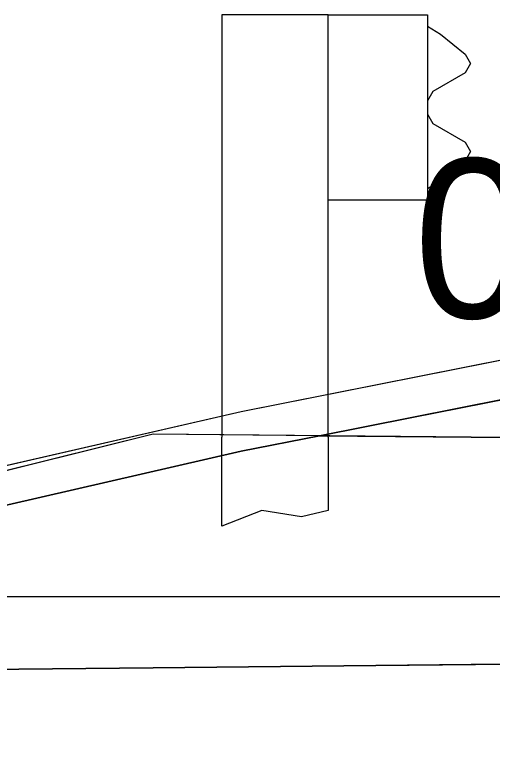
# Model space of a CAD drawing. Extents: x 1131015 to 1136271, y 133453 to 174329.
# Drawn here: x 1132321.586 to 1132324.589, y 158676.689 to 158681.314 of the extents above; entities that cross this region are included whole.
import ezdxf

# ---------------------------------------------------------------- set-up
doc = ezdxf.new("R2010")
doc.units = 0
for name, color, linetype in [('DESIGN - EARTHWORK - Shapes', 7, 'Continuous'), ('DESIGN - SHEET - Linework', 7, 'Continuous'), ('DESIGN - TRANSPORTATION - Proposed Layout Patterning', 7, 'Continuous'), ('DESIGN - TYPICAL - Finished Grade and Subgrade', 7, 'Continuous'), ('DESIGN - TYPICAL - Finished Grade Slopes Text', 7, 'Continuous'), ('DESIGN - TYPICAL - Guardrail', 7, 'Continuous'), ('SURVEY - GROUND - Bottom of Topsoil Layer', 7, 'Continuous'), ('SURVEY - GROUND - Top of Ground', 7, 'Continuous')]:
    doc.layers.add(name, color=color, linetype=linetype)

msp = doc.modelspace()

# ---------------------------------------------------------------- linework, layer by layer
at = {"layer": 'DESIGN - EARTHWORK - Shapes'}
for points in [[(1132322.4556, 158678.6777), (1132318.777, 158677.758), (1132307.2079, 158676.7602), (1132306.612, 158676.9589), (1132319.8904, 158678.104), (1132323.0102, 158678.8196), (1132326.1107, 158679.4331), (1132330.4965, 158679.6461), (1132334.6998, 158679.7712), (1132334.6998, 158679.5212), (1132330.4965, 158679.3961), (1132326.1107, 158679.1831), (1132323.5034, 158678.6672)], [(1132322.4556, 158678.6777), (1132318.777, 158677.758), (1132307.2079, 158676.7602), (1132306.612, 158676.9589), (1132319.8904, 158678.104), (1132323.0102, 158678.8196), (1132326.1107, 158679.4331), (1132330.4965, 158679.6461), (1132334.6998, 158679.7712), (1132334.6998, 158679.5212), (1132330.4965, 158679.3961), (1132326.1107, 158679.1831), (1132323.5034, 158678.6672)], [(1132322.4556, 158678.6777), (1132318.777, 158677.758), (1132307.2079, 158676.7602), (1132306.612, 158676.9589), (1132319.8904, 158678.104), (1132323.0102, 158678.8196), (1132326.1107, 158679.4331), (1132330.4965, 158679.6461), (1132334.6998, 158679.7712), (1132334.6998, 158679.5212), (1132330.4965, 158679.3961), (1132326.1107, 158679.1831), (1132323.5034, 158678.6672)], [(1132322.4556, 158678.6777), (1132318.777, 158677.758), (1132307.2079, 158676.7602), (1132306.612, 158676.9589), (1132319.8904, 158678.104), (1132323.0102, 158678.8196), (1132326.1107, 158679.4331), (1132330.4965, 158679.6461), (1132334.6998, 158679.7712), (1132334.6998, 158679.5212), (1132330.4965, 158679.3961), (1132326.1107, 158679.1831), (1132323.5034, 158678.6672)], [(1132322.4556, 158678.6777), (1132318.777, 158677.758), (1132307.2079, 158676.7602), (1132306.612, 158676.9589), (1132319.8904, 158678.104), (1132323.0102, 158678.8196), (1132326.1107, 158679.4331), (1132330.4965, 158679.6461), (1132334.6998, 158679.7712), (1132334.6998, 158679.5212), (1132330.4965, 158679.3961), (1132326.1107, 158679.1831), (1132323.5034, 158678.6672)], [(1132322.4556, 158678.6777), (1132318.777, 158677.758), (1132307.2079, 158676.7602), (1132306.612, 158676.9589), (1132319.8904, 158678.104), (1132323.0102, 158678.8196), (1132326.1107, 158679.4331), (1132330.4965, 158679.6461), (1132334.6998, 158679.7712), (1132334.6998, 158679.5212), (1132330.4965, 158679.3961), (1132326.1107, 158679.1831), (1132323.5034, 158678.6672)], [(1132322.4556, 158678.6777), (1132318.777, 158677.758), (1132307.2079, 158676.7602), (1132306.612, 158676.9589), (1132319.8904, 158678.104), (1132323.0102, 158678.8196), (1132326.1107, 158679.4331), (1132330.4965, 158679.6461), (1132334.6998, 158679.7712), (1132334.6998, 158679.5212), (1132330.4965, 158679.3961), (1132326.1107, 158679.1831), (1132323.5034, 158678.6672)], [(1132322.4556, 158678.6777), (1132318.777, 158677.758), (1132307.2079, 158676.7602), (1132306.612, 158676.9589), (1132319.8904, 158678.104), (1132323.0102, 158678.8196), (1132326.1107, 158679.4331), (1132330.4965, 158679.6461), (1132334.6998, 158679.7712), (1132334.6998, 158679.5212), (1132330.4965, 158679.3961), (1132326.1107, 158679.1831), (1132323.5034, 158678.6672)], [(1132322.4556, 158678.6777), (1132318.777, 158677.758), (1132307.2079, 158676.7602), (1132306.612, 158676.9589), (1132319.8904, 158678.104), (1132323.0102, 158678.8196), (1132326.1107, 158679.4331), (1132330.4965, 158679.6461), (1132334.6998, 158679.7712), (1132334.6998, 158679.5212), (1132330.4965, 158679.3961), (1132326.1107, 158679.1831), (1132323.5034, 158678.6672)], [(1132330.4965, 158679.6461), (1132334.6998, 158679.7712), (1132334.6998, 158679.5212), (1132330.4965, 158679.3961), (1132326.1107, 158679.1831), (1132323.5034, 158678.6672), (1132322.4556, 158678.6777), (1132318.777, 158677.758), (1132307.2079, 158676.7602), (1132306.612, 158676.9589), (1132319.8904, 158678.104), (1132323.0102, 158678.8196), (1132326.1107, 158679.4331)], [(1132330.4965, 158679.6461), (1132334.6998, 158679.7712), (1132334.6998, 158679.5212), (1132330.4965, 158679.3961), (1132326.1107, 158679.1831), (1132323.5034, 158678.6672), (1132322.4556, 158678.6777), (1132318.777, 158677.758), (1132307.2079, 158676.7602), (1132306.612, 158676.9589), (1132319.8904, 158678.104), (1132323.0102, 158678.8196), (1132326.1107, 158679.4331)], [(1132330.4965, 158679.6461), (1132334.6998, 158679.7712), (1132334.6998, 158679.5212), (1132330.4965, 158679.3961), (1132326.1107, 158679.1831), (1132323.5034, 158678.6672), (1132322.4556, 158678.6777), (1132318.777, 158677.758), (1132307.2079, 158676.7602), (1132306.612, 158676.9589), (1132319.8904, 158678.104), (1132323.0102, 158678.8196), (1132326.1107, 158679.4331)], [(1132330.4965, 158679.6461), (1132334.6998, 158679.7712), (1132334.6998, 158679.5212), (1132330.4965, 158679.3961), (1132326.1107, 158679.1831), (1132323.5034, 158678.6672), (1132322.4556, 158678.6777), (1132318.777, 158677.758), (1132307.2079, 158676.7602), (1132306.612, 158676.9589), (1132319.8904, 158678.104), (1132323.0102, 158678.8196), (1132326.1107, 158679.4331)], [(1132330.4965, 158679.6461), (1132334.6998, 158679.7712), (1132334.6998, 158679.5212), (1132330.4965, 158679.3961), (1132326.1107, 158679.1831), (1132323.5034, 158678.6672), (1132322.4556, 158678.6777), (1132318.777, 158677.758), (1132307.2079, 158676.7602), (1132306.612, 158676.9589), (1132319.8904, 158678.104), (1132323.0102, 158678.8196), (1132326.1107, 158679.4331)], [(1132330.4965, 158679.6461), (1132334.6998, 158679.7712), (1132334.6998, 158679.5212), (1132330.4965, 158679.3961), (1132326.1107, 158679.1831), (1132323.5034, 158678.6672), (1132322.4556, 158678.6777), (1132318.777, 158677.758), (1132307.2079, 158676.7602), (1132306.612, 158676.9589), (1132319.8904, 158678.104), (1132323.0102, 158678.8196), (1132326.1107, 158679.4331)], [(1132330.4965, 158679.6461), (1132334.6998, 158679.7712), (1132334.6998, 158679.5212), (1132330.4965, 158679.3961), (1132326.1107, 158679.1831), (1132323.5034, 158678.6672), (1132322.4556, 158678.6777), (1132318.777, 158677.758), (1132307.2079, 158676.7602), (1132306.612, 158676.9589), (1132319.8904, 158678.104), (1132323.0102, 158678.8196), (1132326.1107, 158679.4331)], [(1132330.4965, 158679.6461), (1132334.6998, 158679.7712), (1132334.6998, 158679.5212), (1132330.4965, 158679.3961), (1132326.1107, 158679.1831), (1132323.5034, 158678.6672), (1132322.4556, 158678.6777), (1132318.777, 158677.758), (1132307.2079, 158676.7602), (1132306.612, 158676.9589), (1132319.8904, 158678.104), (1132323.0102, 158678.8196), (1132326.1107, 158679.4331)], [(1132330.4965, 158679.6461), (1132334.6998, 158679.7712), (1132334.6998, 158679.5212), (1132330.4965, 158679.3961), (1132326.1107, 158679.1831), (1132323.5034, 158678.6672), (1132322.4556, 158678.6777), (1132318.777, 158677.758), (1132307.2079, 158676.7602), (1132307.0353, 158676.8178), (1132306.612, 158676.9589), (1132319.8904, 158678.104), (1132323.0102, 158678.8196), (1132326.1107, 158679.4331)], [(1132322.4556, 158678.6777), (1132318.777, 158677.758), (1132319.8904, 158677.854), (1132323.0102, 158678.5696), (1132323.5034, 158678.6672)], [(1132322.4556, 158678.6777), (1132318.777, 158677.758), (1132319.8904, 158677.854), (1132323.0102, 158678.5696), (1132323.5034, 158678.6672)], [(1132322.4556, 158678.6777), (1132318.777, 158677.758), (1132319.8904, 158677.854), (1132323.0102, 158678.5696), (1132323.5034, 158678.6672)], [(1132322.4556, 158678.6777), (1132318.777, 158677.758), (1132319.8904, 158677.854), (1132323.0102, 158678.5696), (1132323.5034, 158678.6672)], [(1132322.4556, 158678.6777), (1132318.777, 158677.758), (1132319.8904, 158677.854), (1132323.0102, 158678.5696), (1132323.5034, 158678.6672)], [(1132322.4556, 158678.6777), (1132318.777, 158677.758), (1132319.8904, 158677.854), (1132323.0102, 158678.5696), (1132323.5034, 158678.6672)], [(1132322.4556, 158678.6777), (1132318.777, 158677.758), (1132319.8904, 158677.854), (1132323.0102, 158678.5696), (1132323.5034, 158678.6672)], [(1132322.4556, 158678.6777), (1132318.777, 158677.758), (1132319.8904, 158677.854), (1132323.0102, 158678.5696), (1132323.5034, 158678.6672)], [(1132322.4556, 158678.6777), (1132318.777, 158677.758), (1132319.8904, 158677.854), (1132323.0102, 158678.5696), (1132323.5034, 158678.6672)], [(1132323.5034, 158678.6672), (1132322.4556, 158678.6777), (1132318.777, 158677.758), (1132319.8904, 158677.854), (1132323.0102, 158678.5696)], [(1132323.5034, 158678.6672), (1132322.4556, 158678.6777), (1132318.777, 158677.758), (1132319.8904, 158677.854), (1132323.0102, 158678.5696)], [(1132323.5034, 158678.6672), (1132322.4556, 158678.6777), (1132318.777, 158677.758), (1132319.8904, 158677.854), (1132323.0102, 158678.5696)], [(1132323.5034, 158678.6672), (1132322.4556, 158678.6777), (1132318.777, 158677.758), (1132319.8904, 158677.854), (1132323.0102, 158678.5696)], [(1132323.5034, 158678.6672), (1132322.4556, 158678.6777), (1132318.777, 158677.758), (1132319.8904, 158677.854), (1132323.0102, 158678.5696)], [(1132323.5034, 158678.6672), (1132322.4556, 158678.6777), (1132318.777, 158677.758), (1132319.8904, 158677.854), (1132323.0102, 158678.5696)], [(1132323.5034, 158678.6672), (1132322.4556, 158678.6777), (1132318.777, 158677.758), (1132319.8904, 158677.854), (1132323.0102, 158678.5696)], [(1132323.5034, 158678.6672), (1132322.4556, 158678.6777), (1132318.777, 158677.758), (1132319.8904, 158677.854), (1132323.0102, 158678.5696)], [(1132322.4556, 158678.6777), (1132318.777, 158677.758), (1132319.8904, 158677.854), (1132323.0102, 158678.5696), (1132323.5034, 158678.6672)], [(1132356.4556, 158675.0277), (1132358.4556, 158674.8677), (1132361.3841, 158674.6334), (1132369.3252, 158673.9981), (1132373.3841, 158672.9834), (1132369.3988, 158668.9981), (1132315.016, 158668.9981), (1132315.016, 158674.9599), (1132315.016, 158676.8178), (1132316.3306, 158677.1464), (1132322.4556, 158677.2077), (1132324.4556, 158677.2277), (1132328.4556, 158677.2677), (1132332.4556, 158676.9477), (1132340.4556, 158676.3077), (1132348.4556, 158675.6677), (1132352.4556, 158675.3477)]]:
    msp.add_lwpolyline(points, close=True, dxfattribs=at)
for points in [[(1132336.5472, 158679.645), (1132334.6998, 158679.7712), (1132334.6998, 158679.5212), (1132330.4965, 158679.3961), (1132326.1107, 158679.1831), (1132323.5034, 158678.6672), (1132324.4556, 158678.6577), (1132328.4556, 158678.6177), (1132332.4556, 158678.2977), (1132340.4556, 158677.6577)], [(1132336.5472, 158679.645), (1132334.6998, 158679.7712), (1132334.6998, 158679.5212), (1132330.4965, 158679.3961), (1132326.1107, 158679.1831), (1132323.5034, 158678.6672), (1132324.4556, 158678.6577), (1132328.4556, 158678.6177), (1132332.4556, 158678.2977), (1132340.4556, 158677.6577)], [(1132340.4556, 158677.6577), (1132332.4556, 158678.2977), (1132328.4556, 158678.6177), (1132324.4556, 158678.6577), (1132323.5034, 158678.6672), (1132326.1107, 158679.1831), (1132330.4965, 158679.3961), (1132334.6998, 158679.5212), (1132334.6998, 158679.7712), (1132336.5472, 158679.645)], [(1132336.5472, 158679.645), (1132334.6998, 158679.7712), (1132334.6998, 158679.5212), (1132330.4965, 158679.3961), (1132326.1107, 158679.1831), (1132323.5034, 158678.6672), (1132324.4556, 158678.6577), (1132328.4556, 158678.6177), (1132332.4556, 158678.2977), (1132340.4556, 158677.6577)], [(1132336.5472, 158679.645), (1132334.6998, 158679.7712), (1132334.6998, 158679.5212), (1132330.4965, 158679.3961), (1132326.1107, 158679.1831), (1132323.5034, 158678.6672), (1132324.4556, 158678.6577), (1132328.4556, 158678.6177), (1132332.4556, 158678.2977), (1132340.4556, 158677.6577)], [(1132336.5472, 158679.645), (1132334.6998, 158679.7712), (1132334.6998, 158679.5212), (1132330.4965, 158679.3961), (1132326.1107, 158679.1831), (1132323.5034, 158678.6672), (1132324.4556, 158678.6577), (1132328.4556, 158678.6177), (1132332.4556, 158678.2977), (1132340.4556, 158677.6577)], [(1132336.5472, 158679.645), (1132334.6998, 158679.7712), (1132334.6998, 158679.5212), (1132330.4965, 158679.3961), (1132326.1107, 158679.1831), (1132323.5034, 158678.6672), (1132324.4556, 158678.6577), (1132328.4556, 158678.6177), (1132332.4556, 158678.2977), (1132340.4556, 158677.6577)], [(1132336.5472, 158679.645), (1132334.6998, 158679.7712), (1132334.6998, 158679.5212), (1132330.4965, 158679.3961), (1132326.1107, 158679.1831), (1132323.5034, 158678.6672), (1132324.4556, 158678.6577), (1132328.4556, 158678.6177), (1132332.4556, 158678.2977), (1132340.4556, 158677.6577)], [(1132336.5472, 158679.645), (1132334.6998, 158679.7712), (1132334.6998, 158679.5212), (1132330.4965, 158679.3961), (1132326.1107, 158679.1831), (1132323.5034, 158678.6672), (1132324.4556, 158678.6577), (1132328.4556, 158678.6177), (1132332.4556, 158678.2977), (1132340.4556, 158677.6577)], [(1132336.5472, 158679.645), (1132334.6998, 158679.7712), (1132334.6998, 158679.5212), (1132330.4965, 158679.3961), (1132326.1107, 158679.1831), (1132323.5034, 158678.6672), (1132324.4556, 158678.6577), (1132328.4556, 158678.6177), (1132332.4556, 158678.2977), (1132340.4556, 158677.6577)], [(1132336.5472, 158679.645), (1132334.6998, 158679.7712), (1132334.6998, 158679.5212), (1132330.4965, 158679.3961), (1132326.1107, 158679.1831), (1132323.5034, 158678.6672), (1132324.4556, 158678.6577), (1132328.4556, 158678.6177), (1132332.4556, 158678.2977), (1132340.4556, 158677.6577)], [(1132340.4556, 158677.6577), (1132332.4556, 158678.2977), (1132328.4556, 158678.6177), (1132324.4556, 158678.6577), (1132323.5034, 158678.6672), (1132326.1107, 158679.1831), (1132330.4965, 158679.3961), (1132334.6998, 158679.5212), (1132334.6998, 158679.7712), (1132336.5472, 158679.645)], [(1132336.5472, 158679.645), (1132334.6998, 158679.7712), (1132334.6998, 158679.5212), (1132330.4965, 158679.3961), (1132326.1107, 158679.1831), (1132323.5034, 158678.6672), (1132324.4556, 158678.6577), (1132328.4556, 158678.6177), (1132332.4556, 158678.2977), (1132340.4556, 158677.6577)], [(1132336.5472, 158679.645), (1132334.6998, 158679.7712), (1132334.6998, 158679.5212), (1132330.4965, 158679.3961), (1132326.1107, 158679.1831), (1132323.5034, 158678.6672), (1132324.4556, 158678.6577), (1132328.4556, 158678.6177), (1132332.4556, 158678.2977), (1132340.4556, 158677.6577)], [(1132336.5472, 158679.645), (1132334.6998, 158679.7712), (1132334.6998, 158679.5212), (1132330.4965, 158679.3961), (1132326.1107, 158679.1831), (1132323.5034, 158678.6672), (1132324.4556, 158678.6577), (1132328.4556, 158678.6177), (1132332.4556, 158678.2977), (1132340.4556, 158677.6577)], [(1132336.5472, 158679.645), (1132334.6998, 158679.7712), (1132334.6998, 158679.5212), (1132330.4965, 158679.3961), (1132326.1107, 158679.1831), (1132323.5034, 158678.6672), (1132324.4556, 158678.6577), (1132328.4556, 158678.6177), (1132332.4556, 158678.2977), (1132340.4556, 158677.6577)], [(1132336.5472, 158679.645), (1132334.6998, 158679.7712), (1132334.6998, 158679.5212), (1132330.4965, 158679.3961), (1132326.1107, 158679.1831), (1132323.5034, 158678.6672), (1132324.4556, 158678.6577), (1132328.4556, 158678.6177), (1132332.4556, 158678.2977), (1132340.4556, 158677.6577)], [(1132340.4556, 158677.6577), (1132332.4556, 158678.2977), (1132328.4556, 158678.6177), (1132324.4556, 158678.6577), (1132323.5034, 158678.6672), (1132326.1107, 158679.1831), (1132330.4965, 158679.3961), (1132334.6998, 158679.5212), (1132334.6998, 158679.7712), (1132336.5472, 158679.645)], [(1132340.4556, 158676.3077), (1132332.4556, 158676.9477), (1132328.4556, 158677.2677), (1132324.4556, 158677.2277), (1132322.4556, 158677.2077), (1132316.3306, 158677.1464), (1132318.777, 158677.758), (1132319.8904, 158677.854), (1132323.0102, 158678.5696), (1132323.5034, 158678.6672), (1132324.4556, 158678.6577), (1132328.4556, 158678.6177), (1132332.4556, 158678.2977), (1132340.4556, 158677.6577)], [(1132340.4556, 158676.3077), (1132332.4556, 158676.9477), (1132328.4556, 158677.2677), (1132324.4556, 158677.2277), (1132322.4556, 158677.2077), (1132316.3306, 158677.1464), (1132318.777, 158677.758), (1132319.8904, 158677.854), (1132323.0102, 158678.5696), (1132323.5034, 158678.6672), (1132324.4556, 158678.6577), (1132328.4556, 158678.6177), (1132332.4556, 158678.2977), (1132340.4556, 158677.6577)], [(1132340.4556, 158676.3077), (1132332.4556, 158676.9477), (1132328.4556, 158677.2677), (1132324.4556, 158677.2277), (1132322.4556, 158677.2077), (1132316.3306, 158677.1464), (1132318.777, 158677.758), (1132319.8904, 158677.854), (1132323.0102, 158678.5696), (1132323.5034, 158678.6672), (1132324.4556, 158678.6577), (1132328.4556, 158678.6177), (1132332.4556, 158678.2977), (1132340.4556, 158677.6577)], [(1132340.4556, 158676.3077), (1132332.4556, 158676.9477), (1132328.4556, 158677.2677), (1132324.4556, 158677.2277), (1132322.4556, 158677.2077), (1132316.3306, 158677.1464), (1132318.777, 158677.758), (1132319.8904, 158677.854), (1132323.0102, 158678.5696), (1132323.5034, 158678.6672), (1132324.4556, 158678.6577), (1132328.4556, 158678.6177), (1132332.4556, 158678.2977), (1132340.4556, 158677.6577)], [(1132340.4556, 158676.3077), (1132332.4556, 158676.9477), (1132328.4556, 158677.2677), (1132324.4556, 158677.2277), (1132322.4556, 158677.2077), (1132316.3306, 158677.1464), (1132318.777, 158677.758), (1132319.8904, 158677.854), (1132323.0102, 158678.5696), (1132323.5034, 158678.6672), (1132324.4556, 158678.6577), (1132328.4556, 158678.6177), (1132332.4556, 158678.2977), (1132340.4556, 158677.6577)], [(1132340.4556, 158676.3077), (1132332.4556, 158676.9477), (1132328.4556, 158677.2677), (1132324.4556, 158677.2277), (1132322.4556, 158677.2077), (1132316.3306, 158677.1464), (1132318.777, 158677.758), (1132319.8904, 158677.854), (1132323.0102, 158678.5696), (1132323.5034, 158678.6672), (1132324.4556, 158678.6577), (1132328.4556, 158678.6177), (1132332.4556, 158678.2977), (1132340.4556, 158677.6577)], [(1132340.4556, 158676.3077), (1132332.4556, 158676.9477), (1132328.4556, 158677.2677), (1132324.4556, 158677.2277), (1132322.4556, 158677.2077), (1132316.3306, 158677.1464), (1132318.777, 158677.758), (1132319.8904, 158677.854), (1132323.0102, 158678.5696), (1132323.5034, 158678.6672), (1132324.4556, 158678.6577), (1132328.4556, 158678.6177), (1132332.4556, 158678.2977), (1132340.4556, 158677.6577)], [(1132340.4556, 158676.3077), (1132332.4556, 158676.9477), (1132328.4556, 158677.2677), (1132324.4556, 158677.2277), (1132322.4556, 158677.2077), (1132316.3306, 158677.1464), (1132318.777, 158677.758), (1132319.8904, 158677.854), (1132323.0102, 158678.5696), (1132323.5034, 158678.6672), (1132324.4556, 158678.6577), (1132328.4556, 158678.6177), (1132332.4556, 158678.2977), (1132340.4556, 158677.6577)], [(1132340.4556, 158676.3077), (1132332.4556, 158676.9477), (1132328.4556, 158677.2677), (1132324.4556, 158677.2277), (1132322.4556, 158677.2077), (1132316.3306, 158677.1464), (1132318.777, 158677.758), (1132319.8904, 158677.854), (1132323.0102, 158678.5696), (1132323.5034, 158678.6672), (1132324.4556, 158678.6577), (1132328.4556, 158678.6177), (1132332.4556, 158678.2977), (1132340.4556, 158677.6577)], [(1132340.4556, 158676.3077), (1132332.4556, 158676.9477), (1132328.4556, 158677.2677), (1132324.4556, 158677.2277), (1132322.4556, 158677.2077), (1132316.3306, 158677.1464), (1132318.777, 158677.758), (1132319.8904, 158677.854), (1132323.0102, 158678.5696), (1132323.5034, 158678.6672), (1132324.4556, 158678.6577), (1132328.4556, 158678.6177), (1132332.4556, 158678.2977), (1132340.4556, 158677.6577)], [(1132340.4556, 158676.3077), (1132332.4556, 158676.9477), (1132328.4556, 158677.2677), (1132324.4556, 158677.2277), (1132322.4556, 158677.2077), (1132316.3306, 158677.1464), (1132318.777, 158677.758), (1132319.8904, 158677.854), (1132323.0102, 158678.5696), (1132323.5034, 158678.6672), (1132324.4556, 158678.6577), (1132328.4556, 158678.6177), (1132332.4556, 158678.2977), (1132340.4556, 158677.6577)], [(1132340.4556, 158676.3077), (1132332.4556, 158676.9477), (1132328.4556, 158677.2677), (1132324.4556, 158677.2277), (1132322.4556, 158677.2077), (1132316.3306, 158677.1464), (1132318.777, 158677.758), (1132319.8904, 158677.854), (1132323.0102, 158678.5696), (1132323.5034, 158678.6672), (1132324.4556, 158678.6577), (1132328.4556, 158678.6177), (1132332.4556, 158678.2977), (1132340.4556, 158677.6577)], [(1132340.4556, 158676.3077), (1132332.4556, 158676.9477), (1132328.4556, 158677.2677), (1132324.4556, 158677.2277), (1132322.4556, 158677.2077), (1132316.3306, 158677.1464), (1132318.777, 158677.758), (1132319.8904, 158677.854), (1132323.0102, 158678.5696), (1132323.5034, 158678.6672), (1132324.4556, 158678.6577), (1132328.4556, 158678.6177), (1132332.4556, 158678.2977), (1132340.4556, 158677.6577)], [(1132340.4556, 158676.3077), (1132332.4556, 158676.9477), (1132328.4556, 158677.2677), (1132324.4556, 158677.2277), (1132322.4556, 158677.2077), (1132316.3306, 158677.1464), (1132318.777, 158677.758), (1132319.8904, 158677.854), (1132323.0102, 158678.5696), (1132323.5034, 158678.6672), (1132324.4556, 158678.6577), (1132328.4556, 158678.6177), (1132332.4556, 158678.2977), (1132340.4556, 158677.6577)], [(1132340.4556, 158676.3077), (1132332.4556, 158676.9477), (1132328.4556, 158677.2677), (1132324.4556, 158677.2277), (1132322.4556, 158677.2077), (1132316.3306, 158677.1464), (1132318.777, 158677.758), (1132319.8904, 158677.854), (1132323.0102, 158678.5696), (1132323.5034, 158678.6672), (1132324.4556, 158678.6577), (1132328.4556, 158678.6177), (1132332.4556, 158678.2977), (1132340.4556, 158677.6577)], [(1132340.4556, 158676.3077), (1132332.4556, 158676.9477), (1132328.4556, 158677.2677), (1132324.4556, 158677.2277), (1132322.4556, 158677.2077), (1132316.3306, 158677.1464), (1132318.777, 158677.758), (1132319.8904, 158677.854), (1132323.0102, 158678.5696), (1132323.5034, 158678.6672), (1132324.4556, 158678.6577), (1132328.4556, 158678.6177), (1132332.4556, 158678.2977), (1132340.4556, 158677.6577)], [(1132340.4556, 158676.3077), (1132332.4556, 158676.9477), (1132328.4556, 158677.2677), (1132324.4556, 158677.2277), (1132322.4556, 158677.2077), (1132316.3306, 158677.1464), (1132318.777, 158677.758), (1132319.8904, 158677.854), (1132323.0102, 158678.5696), (1132323.5034, 158678.6672), (1132324.4556, 158678.6577), (1132328.4556, 158678.6177), (1132332.4556, 158678.2977), (1132340.4556, 158677.6577)], [(1132340.4556, 158677.6577), (1132332.4556, 158678.2977), (1132328.4556, 158678.6177), (1132324.4556, 158678.6577), (1132323.5034, 158678.6672), (1132323.0102, 158678.5696), (1132319.8904, 158677.854), (1132318.777, 158677.758), (1132316.3306, 158677.1464), (1132322.4556, 158677.2077), (1132324.4556, 158677.2277), (1132328.4556, 158677.2677), (1132332.4556, 158676.9477), (1132340.4556, 158676.3077)]]:
    msp.add_lwpolyline(points, dxfattribs=at)
at = {"layer": 'DESIGN - SHEET - Linework'}
msp.add_line((1132190.4556, 158677.6554), (1132490.4556, 158677.6554), dxfattribs=at)
at = {"layer": 'DESIGN - TRANSPORTATION - Proposed Layout Patterning'}
msp.add_lwpolyline([(1132315.016, 158668.9981), (1132315.016, 158676.8178), (1132316.3306, 158677.1464), (1132328.4556, 158677.2677), (1132369.3252, 158673.9981), (1132373.3841, 158672.9834), (1132369.3988, 158668.9981)], close=True, dxfattribs=at)
at = {"layer": 'DESIGN - TYPICAL - Finished Grade and Subgrade'}
for p, q in [((1132322.4556, 158678.6777), (1132316.3306, 158677.1464)), ((1132324.4556, 158678.6577), (1132322.4556, 158678.6777)), ((1132328.4556, 158678.6177), (1132324.4556, 158678.6577)), ((1132328.4556, 158677.2677), (1132324.4556, 158677.2277)), ((1132322.4556, 158677.2077), (1132316.3306, 158677.1464)), ((1132324.4556, 158677.2277), (1132322.4556, 158677.2077))]:
    msp.add_line(p, q, dxfattribs=at)
at = {"layer": 'DESIGN - TYPICAL - Guardrail'}
for p, q in [((1132322.8893, 158681.3139), (1132322.8893, 158678.6577)), ((1132323.556, 158681.3139), (1132322.8893, 158681.3139)), ((1132323.556, 158681.3139), (1132324.181, 158681.3139)), ((1132323.556, 158678.6577), (1132323.556, 158681.3139)), ((1132324.181, 158681.3139), (1132324.181, 158680.1472)), ((1132324.181, 158681.241), (1132324.2643, 158681.191)), ((1132324.2643, 158681.191), (1132324.4185, 158681.065)), ((1132324.4185, 158681.065), (1132324.4518, 158681.0066)), ((1132324.4518, 158681.0066), (1132324.4185, 158680.9483)), ((1132324.4185, 158680.9483), (1132324.2143, 158680.8306)), ((1132324.2143, 158680.8306), (1132324.181, 158680.7722)), ((1132324.181, 158680.7722), (1132324.181, 158680.7306)), ((1132324.181, 158680.7306), (1132324.181, 158680.6889)), ((1132324.181, 158680.6889), (1132324.2143, 158680.6306)), ((1132324.2143, 158680.6306), (1132324.4185, 158680.5129)), ((1132324.4185, 158680.5129), (1132324.4518, 158680.4545)), ((1132324.4518, 158680.4545), (1132324.4185, 158680.3962)), ((1132324.4185, 158680.3962), (1132324.2643, 158680.2702)), ((1132324.2643, 158680.2702), (1132324.181, 158680.2202)), ((1132324.181, 158680.1472), (1132323.556, 158680.1472)), ((1132322.8893, 158678.0977), (1132322.8893, 158678.6577)), ((1132323.556, 158678.6577), (1132323.556, 158678.1977)), ((1132323.1393, 158678.1977), (1132322.8893, 158678.0977)), ((1132323.3893, 158678.1577), (1132323.1393, 158678.1977)), ((1132323.556, 158678.1977), (1132323.3893, 158678.1577))]:
    msp.add_line(p, q, dxfattribs=at)
at = {"layer": 'SURVEY - GROUND - Bottom of Topsoil Layer'}
for p, q in [((1132323.0102, 158678.5696), (1132326.1107, 158679.1831)), ((1132319.8904, 158677.854), (1132323.0102, 158678.5696))]:
    msp.add_line(p, q, dxfattribs=at)
at = {"layer": 'SURVEY - GROUND - Top of Ground'}
for p, q in [((1132323.0102, 158678.8196), (1132326.1107, 158679.4331)), ((1132319.8904, 158678.104), (1132323.0102, 158678.8196))]:
    msp.add_line(p, q, dxfattribs=at)

# ---------------------------------------------------------------- texts
at = {"layer": 'DESIGN - TYPICAL - Finished Grade Slopes Text'}
msp.add_text('0.010', height=1, rotation=359.4271, dxfattribs=at).set_placement((1132324.0905, 158679.4113))

doc.saveas('drawing.dxf')
